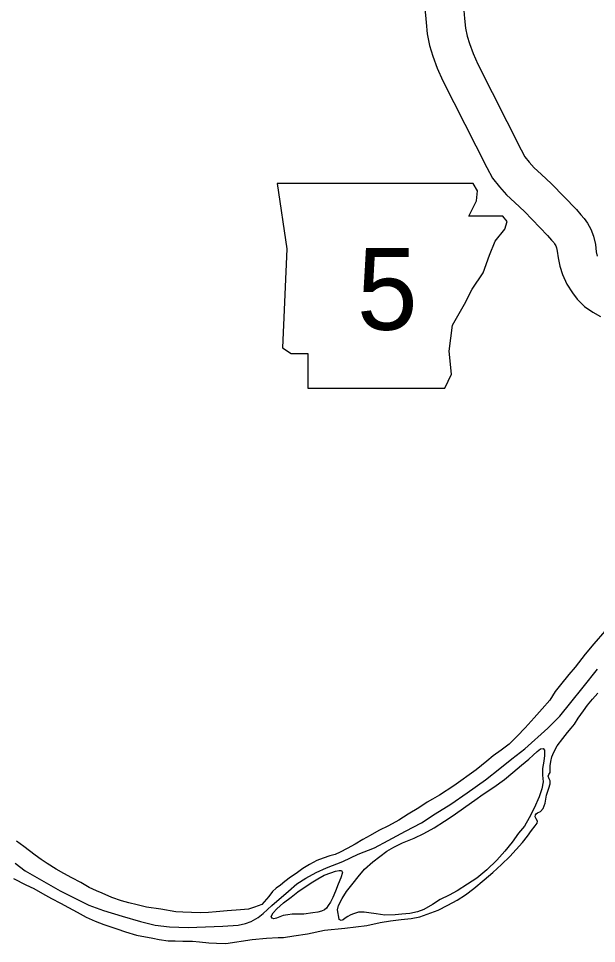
# Model space of a CAD drawing. Extents: x 1377389 to 1380723, y 1168351 to 1170484.
# Drawn here: x 1377743.5 to 1377788.4, y 1169909.1 to 1169980.9 of the extents above; entities that cross this region are included whole.
import ezdxf

# ---------------------------------------------------------------- set-up
doc = ezdxf.new("R2010")
doc.units = 0
doc.layers.add('B_Fill', color=7, linetype='Continuous')

msp = doc.modelspace()

# ---------------------------------------------------------------- linework, layer by layer
at = {"layer": 'B_Fill'}
for points in [[(1377775.033, 1169981.686), (1377775.126, 1169980.577), (1377775.224, 1169979.696), (1377775.389, 1169978.786), (1377775.646, 1169977.963), (1377775.996, 1169977.024), (1377776.422, 1169976.044), (1377779.847, 1169969.302), (1377780.289, 1169968.482), (1377780.838, 1169967.801), (1377781.359, 1169967.203), (1377782.014, 1169966.589), (1377782.775, 1169965.893), (1377784.564, 1169964.047), (1377784.87, 1169963.684), (1377785.033, 1169963.498), (1377785.109, 1169963.388), (1377785.202, 1169963.224), (1377785.261, 1169963.077), (1377785.317, 1169962.832), (1377785.379, 1169962.3), (1377785.513, 1169961.65), (1377785.725, 1169961.011), (1377786.06, 1169960.254), (1377786.497, 1169959.596), (1377786.857, 1169959.09), (1377787.414, 1169958.515), (1377788.061, 1169958.078), (1377788.663, 1169957.752)], [(1377778.032, 1169981.82), (1377778.112, 1169980.868), (1377778.194, 1169980.13), (1377778.308, 1169979.504), (1377778.486, 1169978.935), (1377778.779, 1169978.147), (1377779.137, 1169977.323), (1377782.506, 1169970.692), (1377782.798, 1169970.149), (1377783.136, 1169969.73), (1377783.521, 1169969.289), (1377784.053, 1169968.791), (1377784.867, 1169968.045), (1377786.793, 1169966.059), (1377787.147, 1169965.637), (1377787.396, 1169965.353), (1377787.651, 1169964.99), (1377787.914, 1169964.522), (1377788.132, 1169963.975), (1377788.278, 1169963.343), (1377788.344, 1169962.776), (1377788.415, 1169962.429)], [(1377789.015, 1169933.328), (1377788.144, 1169932.358), (1377787.49, 1169931.542), (1377786.69, 1169930.543), (1377786.212, 1169929.962), (1377785.568, 1169929.167), (1377785.158, 1169928.637), (1377784.722, 1169927.976), (1377784.135, 1169927.312), (1377783.518, 1169926.618), (1377782.814, 1169925.832), (1377782.207, 1169925.177), (1377781.589, 1169924.573), (1377780.948, 1169924.109), (1377780.336, 1169923.665), (1377779.834, 1169923.234), (1377779.017, 1169922.576), (1377777.291, 1169921.337), (1377776.174, 1169920.602), (1377775.62, 1169920.3), (1377775.215, 1169920.051), (1377774.562, 1169919.627), (1377773.732, 1169919.119), (1377773.01, 1169918.663), (1377772.219, 1169918.216), (1377771.465, 1169917.859), (1377770.792, 1169917.485), (1377770.228, 1169917.172), (1377769.615, 1169916.799)], [(1377789.015, 1169933.328), (1377788.144, 1169932.358), (1377787.49, 1169931.542), (1377786.69, 1169930.543), (1377786.212, 1169929.962), (1377785.568, 1169929.167), (1377785.158, 1169928.637), (1377784.722, 1169927.976), (1377784.135, 1169927.312), (1377783.518, 1169926.618), (1377782.814, 1169925.832), (1377782.207, 1169925.177), (1377781.589, 1169924.573), (1377780.948, 1169924.109), (1377780.336, 1169923.665), (1377779.834, 1169923.234), (1377779.017, 1169922.576), (1377777.291, 1169921.337), (1377776.174, 1169920.602), (1377775.62, 1169920.3), (1377775.215, 1169920.051), (1377774.562, 1169919.627), (1377773.732, 1169919.119), (1377773.01, 1169918.663), (1377772.219, 1169918.216), (1377771.465, 1169917.859), (1377770.792, 1169917.485), (1377770.228, 1169917.172), (1377769.615, 1169916.799)], [(1377743.235, 1169915.319), (1377743.989, 1169914.723), (1377744.911, 1169914.22), (1377746.706, 1169913.174), (1377747.758, 1169912.674), (1377748.933, 1169912.066), (1377750.093, 1169911.649), (1377751.535, 1169911.227), (1377752.946, 1169910.794), (1377754.093, 1169910.527), (1377755.218, 1169910.399), (1377756.661, 1169910.328), (1377758.013, 1169910.376), (1377759.353, 1169910.443), (1377760.533, 1169910.527), (1377761.112, 1169910.639), (1377761.549, 1169910.799), (1377762.083, 1169911.12), (1377762.477, 1169911.429), (1377763.145, 1169912.035), (1377764.434, 1169913.164), (1377765.093, 1169913.729), (1377765.784, 1169914.174), (1377766.586, 1169914.611), (1377767.39, 1169914.969), (1377768.651, 1169915.466), (1377769.861, 1169916.022), (1377771.133, 1169916.519), (1377772.192, 1169917.092), (1377773.53, 1169917.801), (1377774.768, 1169918.448), (1377775.845, 1169919.152), (1377777.041, 1169919.898), (1377778.314, 1169920.776), (1377779.735, 1169921.798), (1377780.848, 1169922.683), (1377781.774, 1169923.414), (1377782.798, 1169924.207), (1377784.577, 1169925.817), (1377785.509, 1169926.739), (1377786.368, 1169927.809), (1377787.334, 1169928.992), (1377788.446, 1169930.378)], [(1377748.043, 1169911.517), (1377748.742, 1169911.15), (1377749.44, 1169910.823), (1377750.117, 1169910.556), (1377751.115, 1169910.225), (1377751.781, 1169910.008), (1377752.648, 1169909.735), (1377753.904, 1169909.52), (1377754.417, 1169909.41), (1377755.101, 1169909.304), (1377755.642, 1169909.305), (1377756.233, 1169909.287), (1377757.004, 1169909.272), (1377757.526, 1169909.233), (1377758.259, 1169909.147), (1377758.851, 1169909.109), (1377759.582, 1169909.094), (1377761.619, 1169909.396), (1377762.728, 1169909.499), (1377763.649, 1169909.548), (1377764.059, 1169909.566), (1377764.858, 1169909.693), (1377765.926, 1169909.845), (1377767.252, 1169910.123), (1377768.821, 1169910.275), (1377770.519, 1169910.5), (1377771.556, 1169910.722), (1377772.365, 1169910.848), (1377773.194, 1169910.956), (1377773.974, 1169911.022), (1377774.641, 1169911.176), (1377776.073, 1169911.676), (1377776.826, 1169912.072), (1377777.539, 1169912.448), (1377778.181, 1169912.882), (1377778.842, 1169913.357), (1377779.639, 1169914.035), (1377780.308, 1169914.61), (1377780.986, 1169915.225), (1377781.634, 1169915.84), (1377782.133, 1169916.392), (1377782.622, 1169916.933), (1377783.002, 1169917.422), (1377783.323, 1169917.86), (1377783.606, 1169918.227), (1377783.742, 1169918.43), (1377783.779, 1169918.591), (1377783.685, 1169918.77), (1377783.601, 1169918.929), (1377783.628, 1169919.08), (1377783.676, 1169919.161), (1377783.785, 1169919.243), (1377784.013, 1169919.338), (1377784.229, 1169919.573), (1377784.36, 1169919.987), (1377784.487, 1169920.601), (1377784.646, 1169921.156), (1377784.749, 1169921.489), (1377784.754, 1169921.71), (1377784.671, 1169921.868), (1377784.616, 1169922.068), (1377784.664, 1169922.199), (1377784.76, 1169922.372), (1377784.766, 1169922.562), (1377784.769, 1169922.893), (1377784.802, 1169923.215), (1377784.885, 1169923.587), (1377785.037, 1169923.952), (1377785.308, 1169924.428), (1377785.746, 1169925.009), (1377786.107, 1169925.457), (1377786.39, 1169925.804), (1377786.644, 1169926.12), (1377786.934, 1169926.587), (1377787.343, 1169927.147), (1377787.664, 1169927.585), (1377788.035, 1169928.054), (1377788.456, 1169928.533)], [(1377748.043, 1169911.517), (1377748.742, 1169911.15), (1377749.44, 1169910.823), (1377750.117, 1169910.556), (1377751.115, 1169910.225), (1377751.781, 1169910.008), (1377752.648, 1169909.735), (1377753.904, 1169909.52), (1377754.417, 1169909.41), (1377755.101, 1169909.304), (1377755.642, 1169909.305), (1377756.233, 1169909.287), (1377757.004, 1169909.272), (1377757.526, 1169909.233), (1377758.259, 1169909.147), (1377758.851, 1169909.109), (1377759.582, 1169909.094), (1377761.619, 1169909.396), (1377762.728, 1169909.499), (1377763.649, 1169909.548), (1377764.059, 1169909.566), (1377764.858, 1169909.693), (1377765.926, 1169909.845), (1377767.252, 1169910.123), (1377768.821, 1169910.275), (1377770.519, 1169910.5), (1377771.556, 1169910.722), (1377772.365, 1169910.848), (1377773.194, 1169910.956), (1377773.974, 1169911.022), (1377774.641, 1169911.176), (1377776.073, 1169911.676), (1377776.826, 1169912.072), (1377777.539, 1169912.448), (1377778.181, 1169912.882), (1377778.842, 1169913.357), (1377779.639, 1169914.035), (1377780.308, 1169914.61), (1377780.986, 1169915.225), (1377781.634, 1169915.84), (1377782.133, 1169916.392), (1377782.622, 1169916.933), (1377783.002, 1169917.422), (1377783.323, 1169917.86), (1377783.606, 1169918.227), (1377783.742, 1169918.43), (1377783.779, 1169918.591), (1377783.685, 1169918.77), (1377783.601, 1169918.929), (1377783.628, 1169919.08), (1377783.676, 1169919.161), (1377783.785, 1169919.243), (1377784.013, 1169919.338), (1377784.229, 1169919.573), (1377784.36, 1169919.987), (1377784.487, 1169920.601), (1377784.646, 1169921.156), (1377784.749, 1169921.489), (1377784.754, 1169921.71), (1377784.671, 1169921.868), (1377784.616, 1169922.068), (1377784.664, 1169922.199), (1377784.76, 1169922.372), (1377784.766, 1169922.562), (1377784.769, 1169922.893), (1377784.802, 1169923.215), (1377784.885, 1169923.587), (1377785.037, 1169923.952), (1377785.308, 1169924.428), (1377785.746, 1169925.009), (1377786.107, 1169925.457), (1377786.39, 1169925.804), (1377786.644, 1169926.12), (1377786.934, 1169926.587), (1377787.343, 1169927.147), (1377787.664, 1169927.585), (1377788.035, 1169928.054), (1377788.456, 1169928.533)], [(1377769.419, 1169911.36), (1377769.221, 1169911.286), (1377769.052, 1169911.202), (1377768.855, 1169911.048), (1377768.678, 1169910.924), (1377768.528, 1169910.891), (1377768.387, 1169910.948), (1377768.342, 1169911.138), (1377768.32, 1169911.257), (1377768.296, 1169911.427), (1377768.24, 1169911.707), (1377768.333, 1169912.04), (1377768.612, 1169912.587), (1377768.961, 1169913.136), (1377769.459, 1169913.767), (1377769.849, 1169914.267), (1377770.347, 1169914.858), (1377770.986, 1169915.423), (1377771.548, 1169915.836), (1377772.08, 1169916.257), (1377772.634, 1169916.58), (1377773.298, 1169916.894), (1377774.192, 1169917.263), (1377774.955, 1169917.63), (1377775.767, 1169918.067), (1377776.558, 1169918.585), (1377777.219, 1169919.039), (1377778.206, 1169919.731), (1377778.907, 1169920.227), (1377779.558, 1169920.691), (1377780.398, 1169921.22), (1377781.207, 1169921.808), (1377781.866, 1169922.363), (1377782.535, 1169922.928), (1377783.106, 1169923.401), (1377783.44, 1169923.708), (1377783.754, 1169924.006), (1377784.011, 1169924.191), (1377784.21, 1169924.225), (1377784.313, 1169924.097), (1377784.322, 1169923.686), (1377784.261, 1169923.254), (1377784.163, 1169922.67), (1377784.164, 1169922.169), (1377784.205, 1169921.628), (1377784.126, 1169921.095), (1377783.899, 1169920.479), (1377783.527, 1169919.609), (1377783.142, 1169918.859), (1377782.756, 1169918.189), (1377782.306, 1169917.649), (1377781.81, 1169916.967), (1377781.234, 1169916.253), (1377780.628, 1169915.549), (1377779.843, 1169914.801), (1377779.055, 1169914.173), (1377778.334, 1169913.687), (1377777.553, 1169913.19), (1377776.91, 1169912.846), (1377776.216, 1169912.511), (1377775.623, 1169912.118), (1377774.94, 1169911.743), (1377774.473, 1169911.553)], [(1377769.419, 1169911.36), (1377769.221, 1169911.286), (1377769.052, 1169911.202), (1377768.855, 1169911.048), (1377768.678, 1169910.924), (1377768.528, 1169910.891), (1377768.387, 1169910.948), (1377768.342, 1169911.138), (1377768.32, 1169911.257), (1377768.296, 1169911.427), (1377768.24, 1169911.707), (1377768.333, 1169912.04), (1377768.612, 1169912.587), (1377768.961, 1169913.136), (1377769.459, 1169913.767), (1377769.849, 1169914.267), (1377770.347, 1169914.858), (1377770.986, 1169915.423), (1377771.548, 1169915.836), (1377772.08, 1169916.257), (1377772.634, 1169916.58), (1377773.298, 1169916.894), (1377774.192, 1169917.263), (1377774.955, 1169917.63), (1377775.767, 1169918.067), (1377776.558, 1169918.585), (1377777.219, 1169919.039), (1377778.206, 1169919.731), (1377778.907, 1169920.227), (1377779.558, 1169920.691), (1377780.398, 1169921.22), (1377781.207, 1169921.808), (1377781.866, 1169922.363), (1377782.535, 1169922.928), (1377783.106, 1169923.401), (1377783.44, 1169923.708), (1377783.754, 1169924.006), (1377784.011, 1169924.191), (1377784.21, 1169924.225), (1377784.313, 1169924.097), (1377784.322, 1169923.686), (1377784.261, 1169923.254), (1377784.163, 1169922.67), (1377784.164, 1169922.169), (1377784.205, 1169921.628), (1377784.126, 1169921.095), (1377783.899, 1169920.479), (1377783.527, 1169919.609), (1377783.142, 1169918.859), (1377782.756, 1169918.189), (1377782.306, 1169917.649), (1377781.81, 1169916.967), (1377781.234, 1169916.253), (1377780.628, 1169915.549), (1377779.843, 1169914.801), (1377779.055, 1169914.173), (1377778.334, 1169913.687), (1377777.553, 1169913.19), (1377776.91, 1169912.846), (1377776.216, 1169912.511), (1377775.623, 1169912.118), (1377774.94, 1169911.743), (1377774.473, 1169911.553)], [(1377769.615, 1169916.799), (1377768.991, 1169916.455), (1377768.446, 1169916.173), (1377768.059, 1169916.005), (1377767.651, 1169915.887), (1377767.134, 1169915.726), (1377766.647, 1169915.535), (1377766.072, 1169915.233), (1377765.548, 1169914.911), (1377765.046, 1169914.52), (1377764.591, 1169914.23), (1377764.148, 1169913.9), (1377763.813, 1169913.622), (1377763.497, 1169913.385), (1377763.213, 1169913.119), (1377762.91, 1169912.742), (1377762.373, 1169912.109), (1377761.806, 1169911.907), (1377761.329, 1169911.747), (1377760.729, 1169911.705), (1377759.679, 1169911.623), (1377758.819, 1169911.545), (1377758.229, 1169911.503), (1377757.579, 1169911.48), (1377756.917, 1169911.507), (1377756.236, 1169911.523), (1377755.694, 1169911.552), (1377754.538, 1169911.749), (1377753.423, 1169911.907), (1377752.688, 1169912.102), (1377752.044, 1169912.25), (1377751.48, 1169912.399), (1377750.723, 1169912.664), (1377749.985, 1169913), (1377749.54, 1169913.182), (1377748.974, 1169913.431), (1377748.315, 1169913.818), (1377747.626, 1169914.185), (1377746.998, 1169914.514), (1377746.41, 1169914.853), (1377745.719, 1169915.31), (1377745.252, 1169915.621), (1377744.784, 1169915.943), (1377744.327, 1169916.274), (1377743.899, 1169916.616), (1377743.329, 1169917.036)], [(1377769.615, 1169916.799), (1377768.991, 1169916.455), (1377768.446, 1169916.173), (1377768.059, 1169916.005), (1377767.651, 1169915.887), (1377767.134, 1169915.726), (1377766.647, 1169915.535), (1377766.072, 1169915.233), (1377765.548, 1169914.911), (1377765.046, 1169914.52), (1377764.591, 1169914.23), (1377764.148, 1169913.9), (1377763.813, 1169913.622), (1377763.497, 1169913.385), (1377763.213, 1169913.119), (1377762.91, 1169912.742), (1377762.373, 1169912.109), (1377761.806, 1169911.907), (1377761.329, 1169911.747), (1377760.729, 1169911.705), (1377759.679, 1169911.623), (1377758.819, 1169911.545), (1377758.229, 1169911.503), (1377757.579, 1169911.48), (1377756.917, 1169911.507), (1377756.236, 1169911.523), (1377755.694, 1169911.552), (1377754.538, 1169911.749), (1377753.423, 1169911.907), (1377752.688, 1169912.102), (1377752.044, 1169912.25), (1377751.48, 1169912.399), (1377750.723, 1169912.664), (1377749.985, 1169913), (1377749.54, 1169913.182), (1377748.974, 1169913.431), (1377748.315, 1169913.818), (1377747.626, 1169914.185), (1377746.998, 1169914.514), (1377746.41, 1169914.853), (1377745.719, 1169915.31), (1377745.252, 1169915.621), (1377744.784, 1169915.943), (1377744.327, 1169916.274), (1377743.899, 1169916.616), (1377743.329, 1169917.036)], [(1377763.517, 1169911.059), (1377763.317, 1169911.015), (1377763.166, 1169911.062), (1377763.093, 1169911.181), (1377763.247, 1169911.475), (1377763.542, 1169911.772), (1377764.052, 1169912.254), (1377764.644, 1169912.687), (1377765.166, 1169913.108), (1377765.729, 1169913.491), (1377766.341, 1169913.874), (1377766.717, 1169914.123), (1377767.202, 1169914.393), (1377767.739, 1169914.575), (1377768.106, 1169914.713), (1377768.376, 1169914.768), (1377768.566, 1169914.752), (1377768.629, 1169914.613), (1377768.508, 1169914.199), (1377768.308, 1169913.704), (1377768.1, 1169913.148), (1377767.879, 1169912.662), (1377767.707, 1169912.308), (1377767.532, 1169912.044), (1377767.396, 1169911.84), (1377767.239, 1169911.717), (1377767.001, 1169911.592), (1377766.732, 1169911.536), (1377766.332, 1169911.478)], [(1377763.517, 1169911.059), (1377763.317, 1169911.015), (1377763.166, 1169911.062), (1377763.093, 1169911.181), (1377763.247, 1169911.475), (1377763.542, 1169911.772), (1377764.052, 1169912.254), (1377764.644, 1169912.687), (1377765.166, 1169913.108), (1377765.729, 1169913.491), (1377766.341, 1169913.874), (1377766.717, 1169914.123), (1377767.202, 1169914.393), (1377767.739, 1169914.575), (1377768.106, 1169914.713), (1377768.376, 1169914.768), (1377768.566, 1169914.752), (1377768.629, 1169914.613), (1377768.508, 1169914.199), (1377768.308, 1169913.704), (1377768.1, 1169913.148), (1377767.879, 1169912.662), (1377767.707, 1169912.308), (1377767.532, 1169912.044), (1377767.396, 1169911.84), (1377767.239, 1169911.717), (1377767.001, 1169911.592), (1377766.732, 1169911.536), (1377766.332, 1169911.478)], [(1377743.09, 1169914.143), (1377744.062, 1169913.642), (1377744.679, 1169913.353), (1377745.348, 1169912.986), (1377746.047, 1169912.579), (1377746.736, 1169912.232), (1377747.374, 1169911.884), (1377748.043, 1169911.517)], [(1377743.09, 1169914.143), (1377744.062, 1169913.642), (1377744.679, 1169913.353), (1377745.348, 1169912.986), (1377746.047, 1169912.579), (1377746.736, 1169912.232), (1377747.374, 1169911.884), (1377748.043, 1169911.517)], [(1377766.332, 1169911.478), (1377765.643, 1169911.373), (1377765.133, 1169911.373), (1377764.732, 1169911.365), (1377764.393, 1169911.318), (1377764.033, 1169911.26), (1377763.517, 1169911.059)], [(1377766.332, 1169911.478), (1377765.643, 1169911.373), (1377765.133, 1169911.373), (1377764.732, 1169911.365), (1377764.393, 1169911.318), (1377764.033, 1169911.26), (1377763.517, 1169911.059)], [(1377774.473, 1169911.553), (1377773.875, 1169911.411), (1377773.255, 1169911.358), (1377772.716, 1169911.307), (1377771.915, 1169911.301), (1377771.241, 1169911.397), (1377770.689, 1169911.466), (1377770.327, 1169911.519), (1377769.877, 1169911.52), (1377769.419, 1169911.36)], [(1377774.473, 1169911.553), (1377773.875, 1169911.411), (1377773.255, 1169911.358), (1377772.716, 1169911.307), (1377771.915, 1169911.301), (1377771.241, 1169911.397), (1377770.689, 1169911.466), (1377770.327, 1169911.519), (1377769.877, 1169911.52), (1377769.419, 1169911.36)]]:
    msp.add_lwpolyline(points, dxfattribs=at)
msp.add_lwpolyline([(1377763.565, 1169968.084), (1377764.327, 1169963.009), (1377763.988, 1169955.311), (1377764.665, 1169954.888), (1377765.934, 1169954.888), (1377765.934, 1169952.181), (1377776.592, 1169952.181), (1377777.1, 1169953.281), (1377776.931, 1169955.058), (1377777.184, 1169957.088), (1377778.115, 1169958.695), (1377778.707, 1169959.879), (1377779.553, 1169961.148), (1377780.06, 1169962.501), (1377780.483, 1169963.601), (1377781.245, 1169964.532), (1377781.414, 1169965.124), (1377781.075, 1169965.547), (1377778.453, 1169965.547), (1377779.045, 1169966.731), (1377779.13, 1169967.492), (1377778.779, 1169968.077)], close=True, dxfattribs=at)

# ---------------------------------------------------------------- texts
msp.add_text('5', height=6.336, dxfattribs=at).set_placement((1377769.756, 1169956.719))

doc.saveas('drawing.dxf')
